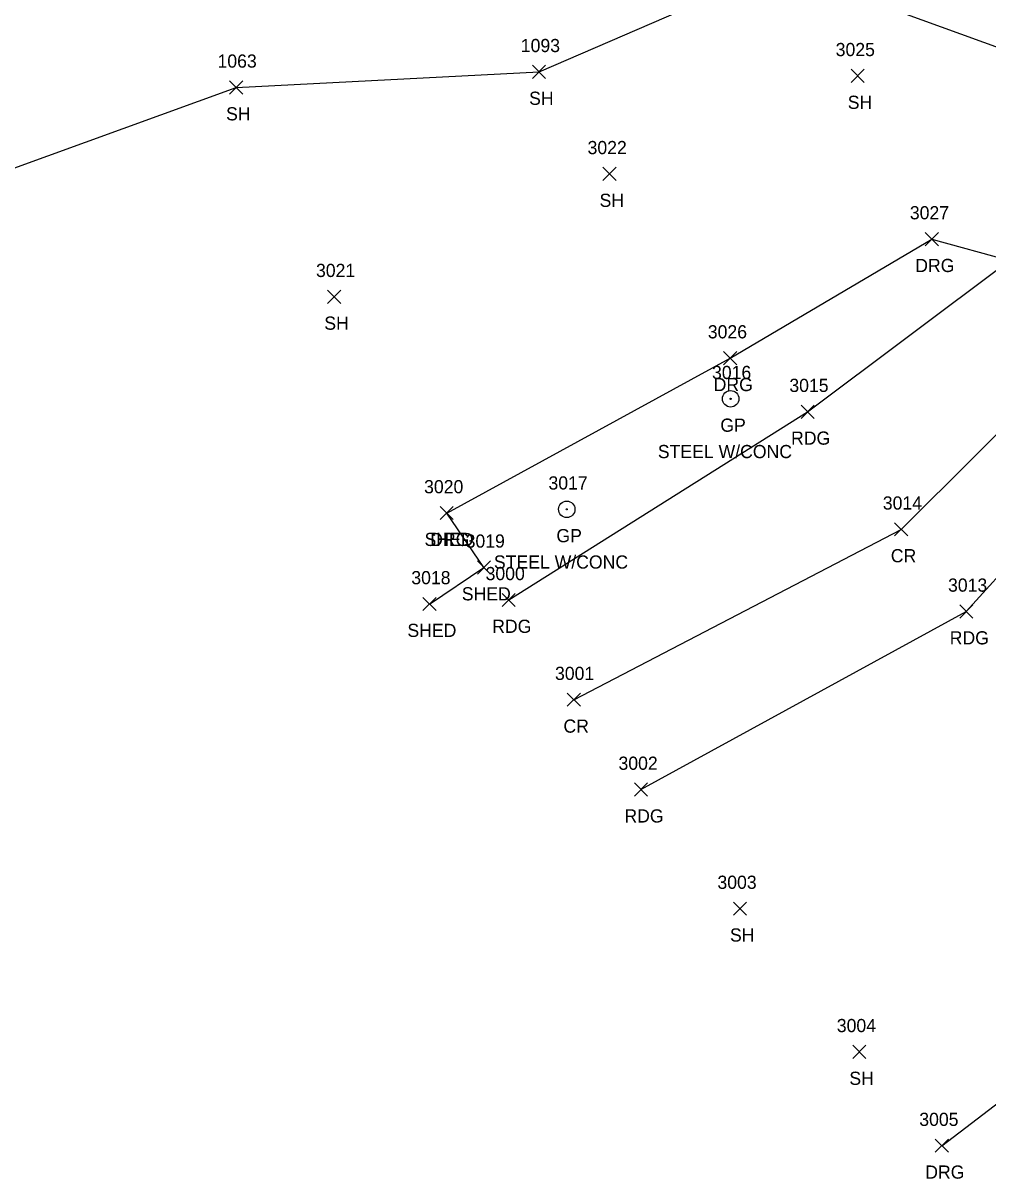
# Model space of a CAD drawing. Extents: x 49137 to 50946, y 9590 to 10709.
# Drawn here: x 49768.6 to 49915, y 9630.8 to 9806.1 of the extents above; entities that cross this region are included whole.
import ezdxf

# ---------------------------------------------------------------- set-up
doc = ezdxf.new("R2010")
doc.units = 0
for name, color, linetype in [('L_A', 7, 'Continuous'), ('L_I', 7, 'Continuous'), ('L_TIC', 7, 'Continuous'), ('LBC', 7, 'Continuous'), ('LSOGP', 7, 'Continuous'), ('P_A', 7, 'Continuous'), ('P_I', 7, 'Continuous'), ('P_TIC', 7, 'Continuous'), ('PEU', 7, 'Continuous'), ('PRC', 7, 'Continuous'), ('R_A', 7, 'Continuous'), ('R_C', 7, 'Continuous'), ('R_I', 7, 'Continuous'), ('R_TIC', 7, 'Continuous'), ('RDG', 7, 'Continuous'), ('RGP', 7, 'Continuous')]:
    doc.layers.add(name, color=color, linetype=linetype)

msp = doc.modelspace()

# ---------------------------------------------------------------- linework, layer by layer
at = {"layer": 'L_TIC'}
for points in [[(49845.88, 9797.73), (49847.88, 9799.73)], [(49847.88, 9797.73), (49845.88, 9799.73)], [(49894.22, 9797.12), (49896.22, 9799.12)], [(49896.22, 9797.12), (49894.22, 9799.12)], [(49799.92, 9795.37), (49801.92, 9797.37)], [(49801.92, 9795.37), (49799.92, 9797.37)], [(49856.57, 9782.25), (49858.57, 9784.25)], [(49858.57, 9782.25), (49856.57, 9784.25)], [(49814.81, 9763.61), (49816.81, 9765.61)], [(49816.81, 9763.61), (49814.81, 9765.61)], [(49831.87, 9730.8), (49833.87, 9732.8)], [(49833.87, 9730.8), (49831.87, 9732.8)], [(49837.52, 9722.55), (49839.52, 9724.55)], [(49839.52, 9722.55), (49837.52, 9724.55)], [(49829.27, 9717), (49831.27, 9719)], [(49831.27, 9717), (49829.27, 9719)], [(49876.36, 9670.79), (49878.36, 9672.79)], [(49878.36, 9670.79), (49876.36, 9672.79)], [(49894.46, 9649.05), (49896.46, 9651.05)], [(49896.46, 9649.05), (49894.46, 9651.05)]]:
    msp.add_lwpolyline(points, dxfattribs=at)
at = {"layer": 'LBC'}
msp.add_lwpolyline([(49830.27, 9718), (49838.52, 9723.55), (49832.87, 9731.8)], dxfattribs=at)
at = {"layer": 'LSOGP'}
msp.add_lwpolyline([(49755.15, 9779.76), (49800.92, 9796.37), (49846.88, 9798.73), (49883.29, 9814.53), (49941.82, 9793.29), (49953.02, 9787.37), (49967.5, 9785.27), (49973.48, 9780.68), (49984.2, 9774.21), (50003.83, 9766.28), (50024.54, 9762.42), (50047.5, 9786.77), (50075.33, 9785.18), (50090.63, 9783.84), (50104.73, 9771.51), (50112.8, 9763.41), (50118.43, 9787.61), (50123.54, 9809.37), (50149.22, 9831.22), (50159.79, 9836.35), (50172.36, 9837.78), (50185.48, 9838.52)], dxfattribs=at)
at = {"layer": 'P_TIC'}
for points in [[(49886.62, 9746.17), (49888.62, 9748.17)], [(49888.62, 9746.17), (49886.62, 9748.17)], [(49900.8, 9728.33), (49902.8, 9730.33)], [(49902.8, 9728.33), (49900.8, 9730.33)], [(49841.28, 9717.62), (49843.28, 9719.62)], [(49843.28, 9717.62), (49841.28, 9719.62)], [(49910.69, 9715.87), (49912.69, 9717.87)], [(49912.69, 9715.87), (49910.69, 9717.87)], [(49851.15, 9702.48), (49853.15, 9704.48)], [(49853.15, 9702.48), (49851.15, 9704.48)], [(49861.34, 9688.85), (49863.34, 9690.85)], [(49863.34, 9688.85), (49861.34, 9690.85)]]:
    msp.add_lwpolyline(points, dxfattribs=at)
at = {"layer": 'PEU'}
for points in [[(49842.28, 9718.62), (49887.62, 9747.17), (49918.25, 9770.11), (49925.86, 9775.17)], [(49862.34, 9689.85), (49911.69, 9716.87), (49945.85, 9754.49), (49954.54, 9767.29)]]:
    msp.add_lwpolyline(points, dxfattribs=at)
at = {"layer": 'PRC'}
msp.add_lwpolyline([(49852.15, 9703.48), (49901.8, 9729.33), (49935.77, 9763.13), (49954.58, 9788)], dxfattribs=at)
at = {"layer": 'R_TIC'}
for points in [[(49905.47, 9772.36), (49907.47, 9774.36)], [(49907.47, 9772.36), (49905.47, 9774.36)], [(49874.88, 9754.3), (49876.88, 9756.3)], [(49876.88, 9754.3), (49874.88, 9756.3)], [(49831.87, 9730.8), (49833.87, 9732.8)], [(49833.87, 9730.8), (49831.87, 9732.8)], [(49906.98, 9634.82), (49908.98, 9636.82)], [(49908.98, 9634.82), (49906.98, 9636.82)]]:
    msp.add_lwpolyline(points, dxfattribs=at)
at = {"layer": 'RDG'}
for points in [[(49907.98, 9635.82), (49950.02, 9667.9), (49993.51, 9711.79), (50017.65, 9749.22), (50029.04, 9774.29), (50045.48, 9808.77), (50053.47, 9835.1)], [(49832.87, 9731.8), (49875.88, 9755.3), (49906.47, 9773.36), (49918.25, 9770.11)]]:
    msp.add_lwpolyline(points, dxfattribs=at)
at = {"layer": 'RGP'}
for p, q in [((49875.94, 9749.13), (49875.94, 9749.13)), ((49851.08, 9732.37), (49851.08, 9732.37))]:
    msp.add_line(p, q, dxfattribs=at)
for centre, radius in [((49875.94, 9749.13), 1.25), ((49875.94, 9749.13), 0.0833), ((49851.08, 9732.37), 1.25), ((49851.08, 9732.37), 0.0833)]:
    msp.add_circle(centre, radius, dxfattribs=at)

# ---------------------------------------------------------------- texts
at = {"layer": 'L_A'}
for s, p in [('SH', (49845.37, 9793.73)), ('SH', (49893.71, 9793.12)), ('SH', (49799.4, 9791.37)), ('SH', (49856.06, 9778.25)), ('SH', (49814.3, 9759.61)), ('SHED', (49829.51, 9726.8)), ('SHED', (49835.16, 9718.55)), ('SHED', (49826.91, 9713)), ('SH', (49875.84, 9666.79)), ('SH', (49893.95, 9645.05))]:
    msp.add_text(s, height=2, dxfattribs=at).set_placement(p)
at = {"layer": 'L_I'}
for s, p in [('1093', (49844.11, 9801.73)), ('3025', (49891.88, 9801.12)), ('1063', (49798.1, 9799.37)), ('3022', (49854.24, 9786.25)), ('3021', (49813.04, 9767.61)), ('3020', (49829.44, 9734.8)), ('3019', (49835.74, 9726.55)), ('3018', (49827.5, 9721)), ('3003', (49873.94, 9674.79)), ('3004', (49892.05, 9653.05))]:
    msp.add_text(s, height=2, dxfattribs=at).set_placement(p)
at = {"layer": 'P_A'}
for s, p in [('RDG', (49885.11, 9742.17)), ('CR', (49900.24, 9724.33)), ('RDG', (49839.77, 9713.62)), ('RDG', (49909.18, 9711.87)), ('CR', (49850.58, 9698.48)), ('RDG', (49859.83, 9684.85))]:
    msp.add_text(s, height=2, dxfattribs=at).set_placement(p)
at = {"layer": 'P_I'}
for s, p in [('3015', (49884.85, 9750.17)), ('3014', (49899.03, 9732.33)), ('3000', (49838.77, 9721.62)), ('3013', (49908.92, 9719.87)), ('3001', (49849.3, 9706.48)), ('3002', (49858.93, 9692.85))]:
    msp.add_text(s, height=2, dxfattribs=at).set_placement(p)
at = {"layer": 'R_A'}
for s, p in [('DRG', (49903.95, 9768.36)), ('DRG', (49873.37, 9750.3)), ('GP', (49874.38, 9744.13)), ('DRG', (49830.36, 9726.8)), ('GP', (49849.51, 9727.37)), ('DRG', (49905.47, 9630.82))]:
    msp.add_text(s, height=2, dxfattribs=at).set_placement(p)
at = {"layer": 'R_C'}
for p in [(49864.9, 9740.13), (49840.03, 9723.37)]:
    msp.add_text('STEEL W/CONC', height=2, dxfattribs=at).set_placement(p)
at = {"layer": 'R_I'}
for s, p in [('3027', (49903.13, 9776.36)), ('3026', (49872.48, 9758.3)), ('3016', (49873.12, 9752.13)), ('3020', (49829.44, 9734.8)), ('3017', (49848.31, 9735.37)), ('3005', (49904.56, 9638.82))]:
    msp.add_text(s, height=2, dxfattribs=at).set_placement(p)

doc.saveas('drawing.dxf')
